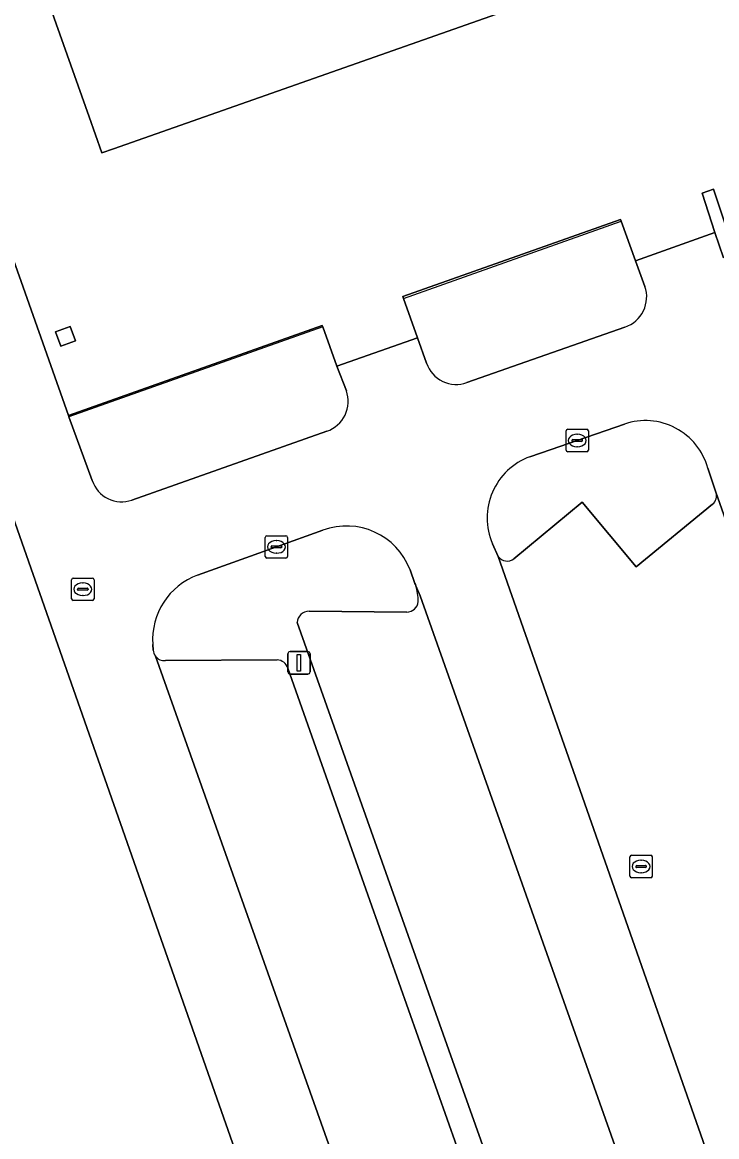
# Model space of a CAD drawing. Extents: x 157692 to 159674, y 381452 to 383291.
# Drawn here: x 159449.75 to 159480.75, y 382821.63 to 382871.39 of the extents above; entities that cross this region are included whole.
import ezdxf

# ---------------------------------------------------------------- set-up
doc = ezdxf.new("R2010")
doc.units = 0
for name, color, linetype in [('IMGEO_Groenvoorziening', 7, 'Continuous'), ('IMGEO_Kolk', 7, 'Continuous'), ('IMGEO_Lichtmast', 7, 'Continuous'), ('IMGEO_Lijnafwatering', 7, 'Continuous'), ('IMGEO_Muur', 7, 'Continuous'), ('IMGEO_Pand', 7, 'Continuous'), ('IMGEO_Parkeervlak_gesloten', 7, 'Continuous'), ('IMGEO_Rijbaan_lokaal_gesloten', 7, 'Continuous'), ('IMGEO_Rioolput', 7, 'Continuous'), ('IMGEO_Voetpad_onverhard', 7, 'Continuous'), ('IMGEO_Voetpad_open', 7, 'Continuous')]:
    doc.layers.add(name, color=color, linetype=linetype)

msp = doc.modelspace()

# ---------------------------------------------------------------- linework, layer by layer
at = {"layer": 'IMGEO_Groenvoorziening'}
for points in [[(159463.799, 382856.033), (159463.166, 382857.795), (159463.146, 382857.849), (159451.81, 382853.839), (159451.834, 382853.774), (159452.874, 382850.93)], [(159464.22, 382854.94), (159463.799, 382856.033)], [(159476.63, 382853.45), (159474.527, 382852.715), (159473.361, 382852.313)], [(159454.646, 382850.053), (159463.344, 382853.131)], [(159473.361, 382852.313), (159472.408, 382851.991)], [(159480.721, 382850.411), (159480.356, 382851.48)], [(159471.698, 382847.435), (159474.749, 382849.956), (159477.156, 382847.069), (159480.567, 382849.868)], [(159463.175, 382848.711), (159461.098, 382847.964), (159457.577, 382846.705)], [(159470.74, 382848.104), (159471.003, 382847.539)], [(159467.318, 382846.229), (159467.301, 382846.279), (159467.283, 382846.328), (159467.062, 382846.943)], [(159462.552, 382845.087), (159466.918, 382845.053)], [(159470.616, 382820.367), (159470.532, 382820.586), (159469.115, 382824.567), (159462.019, 382844.586)], [(159455.577, 382843.612), (159455.599, 382843.356)], [(159456.147, 382842.892), (159461.13, 382842.915)], [(159461.601, 382842.554), (159465.273, 382832.178), (159470.016, 382818.75), (159470.165, 382818.308)]]:
    msp.add_lwpolyline(points, dxfattribs=at)
for centre, radius, start, end in [((159462.895, 382854.465), 1.407, 288.5949, 19.7284), ((159477.565, 382850.71), 2.895, 15.4279, 108.8397), ((159473.417, 382849.257), 2.914, 110.2467, 203.3028), ((159454.19, 382851.361), 1.385, 198.1177, 289.2187), ((159480.247, 382850.252), 0.5, 309.8074, 18.525), ((159464.226, 382845.865), 3.034, 20.8136, 110.2696), ((159471.401, 382847.821), 0.488, 215.3916, 307.5872), ((159458.655, 382843.815), 3.085, 110.4581, 183.7667), ((159465.278, 382845.562), 2.146, 358.9653, 18.1121), ((159466.915, 382845.564), 0.511, 270.3274, 355.4478), ((159462.563, 382844.541), 0.546, 91.1704, 175.2844), ((159456.093, 382843.378), 0.494, 182.6055, 216.4072), ((159456.087, 382843.376), 0.488, 216.6433, 277.1126), ((159461.113, 382842.405), 0.511, 16.9966, 88.0663)]:
    msp.add_arc(centre, radius, start, end, dxfattribs=at)
at = {"layer": 'IMGEO_Kolk'}
for p, q in [((159474.026, 382852.289), (159474.026, 382853.141)), ((159474.101, 382853.215), (159474.953, 382853.215)), ((159474.514, 382852.995), (159474.539, 382852.995)), ((159475.027, 382853.141), (159475.027, 382852.289)), ((159474.285, 382852.709), (159474.285, 382852.721)), ((159474.723, 382852.672), (159474.325, 382852.672)), ((159474.328, 382852.758), (159474.726, 382852.758)), ((159474.537, 382852.435), (159474.512, 382852.435)), ((159474.769, 382852.721), (159474.769, 382852.709)), ((159474.953, 382852.215), (159474.101, 382852.215)), ((159460.597, 382847.538), (159460.597, 382848.39)), ((159460.672, 382848.464), (159461.524, 382848.464)), ((159461.598, 382848.39), (159461.598, 382847.538)), ((159460.856, 382847.958), (159460.856, 382847.97)), ((159461.294, 382847.921), (159460.896, 382847.921)), ((159460.899, 382848.007), (159461.297, 382848.007)), ((159461.085, 382848.244), (159461.11, 382848.244)), ((159461.34, 382847.97), (159461.34, 382847.958)), ((159461.524, 382847.464), (159460.672, 382847.464)), ((159461.108, 382847.684), (159461.083, 382847.684))]:
    msp.add_line(p, q, dxfattribs=at)
for points in [[(159474.026, 382852.289), (159474.026, 382853.141)], [(159474.101, 382853.215), (159474.953, 382853.215)], [(159475.027, 382853.141), (159475.027, 382852.289)], [(159474.953, 382852.215), (159474.101, 382852.215)], [(159460.597, 382847.538), (159460.597, 382848.39)], [(159460.672, 382848.464), (159461.524, 382848.464)], [(159461.598, 382848.39), (159461.598, 382847.538)], [(159461.524, 382847.464), (159460.672, 382847.464)]]:
    msp.add_lwpolyline(points, dxfattribs=at)
for centre, radius, start, end in [((159474.103, 382853.139), 0.0765, 91.552, 178.448), ((159474.103, 382853.139), 0.0765, 91.552, 178.448), ((159474.951, 382853.139), 0.0765, 1.552, 88.448), ((159474.951, 382853.139), 0.0765, 1.552, 88.448), ((159474.325, 382852.718), 0.0403, 85.8775, 175.7526), ((159474.322, 382852.708), 0.0366, 178.938, 274.7102), ((159474.726, 382852.715), 0.043, 264.8664, 352.4533), ((159474.73, 382852.72), 0.0386, 1.7309, 96.639), ((159474.103, 382852.291), 0.0765, 181.552, 268.448), ((159474.103, 382852.291), 0.0765, 181.552, 268.448), ((159474.951, 382852.291), 0.0765, 271.552, 358.448), ((159474.951, 382852.291), 0.0765, 271.552, 358.448), ((159460.674, 382848.388), 0.0765, 91.552, 178.448), ((159460.674, 382848.388), 0.0765, 91.552, 178.448), ((159461.522, 382848.388), 0.0765, 1.552, 88.448), ((159461.522, 382848.388), 0.0765, 1.552, 88.448), ((159460.896, 382847.967), 0.0403, 85.8775, 175.7526), ((159460.893, 382847.957), 0.0366, 178.938, 274.7102), ((159461.297, 382847.964), 0.043, 264.8664, 352.4533), ((159461.301, 382847.969), 0.0386, 1.7309, 96.639), ((159460.674, 382847.54), 0.0765, 181.552, 268.448), ((159460.674, 382847.54), 0.0765, 181.552, 268.448), ((159461.522, 382847.54), 0.0765, 271.552, 358.448), ((159461.522, 382847.54), 0.0765, 271.552, 358.448)]:
    msp.add_arc(centre, radius, start, end, dxfattribs=at)
for centre, major_axis, ratio, start_param, end_param in [((159474.513, 382852.715), (-0.387, 0.002), 0.722429, 4.712389, 7.853982), ((159474.538, 382852.715), (-0.39, 0.002), 0.717154, 1.570796, 4.712389), ((159461.084, 382847.964), (-0.387, 0.002), 0.722429, 4.712389, 7.853982), ((159461.109, 382847.964), (-0.39, 0.002), 0.717154, 1.570796, 4.712389)]:
    msp.add_ellipse(centre, major_axis=major_axis, ratio=ratio, start_param=start_param, end_param=end_param, dxfattribs=at)
at = {"layer": 'IMGEO_Lichtmast'}
for p, q in [((159461.607, 382842.387), (159461.607, 382843.187)), ((159461.607, 382843.187), (159461.607, 382842.387)), ((159461.707, 382843.287), (159462.497, 382843.287)), ((159462.497, 382843.287), (159461.707, 382843.287)), ((159462.597, 382843.187), (159462.597, 382842.387)), ((159462.597, 382842.387), (159462.597, 382843.187)), ((159462.497, 382842.287), (159461.707, 382842.287)), ((159461.707, 382842.287), (159462.497, 382842.287))]:
    msp.add_line(p, q, dxfattribs=at)
msp.add_lwpolyline([(159462.027, 382843.162), (159462.177, 382843.162), (159462.177, 382842.412), (159462.027, 382842.412), (159462.027, 382843.162)], dxfattribs=at)
for centre, start, end in [((159461.707, 382843.187), 90, 180), ((159461.707, 382843.187), 90, 180), ((159462.497, 382843.187), 0, 90), ((159462.497, 382843.187), 360, 90), ((159461.707, 382842.387), 180, 270), ((159461.707, 382842.387), 180, 270), ((159462.497, 382842.387), 270, 0), ((159462.497, 382842.387), 270, 0)]:
    msp.add_arc(centre, 0.1, start, end, dxfattribs=at)
at = {"layer": 'IMGEO_Lijnafwatering'}
for points in [[(159466.77, 382859.056), (159476.487, 382862.507)], [(159463.166, 382857.795), (159451.834, 382853.774)]]:
    msp.add_lwpolyline(points, dxfattribs=at)
at = {"layer": 'IMGEO_Muur'}
msp.add_lwpolyline([(159481.567, 382861.082), (159480.605, 382863.934), (159480.111, 382863.754), (159480.669, 382861.999), (159481.058, 382860.869)], dxfattribs=at)
at = {"layer": 'IMGEO_Pand'}
for points in [[(159484.111, 382927.083), (159471.87, 382961.72), (159455.134, 382955.798), (159449.477, 382953.801), (159405.766, 382938.406), (159418.965, 382897.772), (159439.406, 382904.95), (159446.658, 382884.298), (159452.738, 382867.176), (159453.309, 382865.559), (159453.828, 382865.742), (159492.341, 382879.295), (159489.576, 382887.117), (159497.261, 382889.83)], [(159451.885, 382857.806), (159451.234, 382857.566), (159451.471, 382856.925), (159452.122, 382857.166)]]:
    msp.add_lwpolyline(points, close=True, dxfattribs=at)
at = {"layer": 'IMGEO_Parkeervlak_gesloten'}
for points in [[(159462.144, 382812.785), (159448.023, 382853.012)], [(159489.896, 382824.395), (159480.721, 382850.411)], [(159480.567, 382849.868), (159477.156, 382847.069), (159474.749, 382849.956), (159471.698, 382847.435)], [(159471.003, 382847.539), (159480.552, 382820.264), (159480.609, 382820.18)], [(159476.801, 382819.445), (159476.801, 382819.551), (159467.511, 382845.772), (159467.318, 382846.229)], [(159466.918, 382845.053), (159462.552, 382845.087)], [(159462.019, 382844.586), (159469.115, 382824.567), (159470.532, 382820.586), (159470.616, 382820.367)], [(159455.695, 382843.085), (159464.824, 382817.367)], [(159461.13, 382842.915), (159456.147, 382842.892)], [(159470.165, 382818.308), (159470.016, 382818.75), (159465.273, 382832.178), (159461.601, 382842.554)]]:
    msp.add_lwpolyline(points, dxfattribs=at)
for centre, radius, start, end in [((159480.247, 382850.252), 0.5, 309.8074, 18.525), ((159471.401, 382847.821), 0.488, 215.3916, 307.5872), ((159465.278, 382845.562), 2.146, 358.9653, 18.1121), ((159466.915, 382845.564), 0.511, 270.3274, 355.4478), ((159462.563, 382844.541), 0.546, 91.1704, 175.2844), ((159456.087, 382843.376), 0.488, 216.6433, 277.1126), ((159461.113, 382842.405), 0.511, 16.9966, 88.0663)]:
    msp.add_arc(centre, radius, start, end, dxfattribs=at)
at = {"layer": 'IMGEO_Rijbaan_lokaal_gesloten'}
for points in [[(159452.874, 382850.93), (159451.834, 382853.774), (159451.81, 382853.839), (159439.425, 382888.895), (159436.93, 382895.877)], [(159481.058, 382860.869), (159480.669, 382861.999), (159477.135, 382860.732), (159477.55, 382859.595)], [(159476.658, 382857.782), (159469.601, 382855.307)], [(159467.799, 382856.163), (159467.397, 382857.297), (159463.799, 382856.033), (159464.22, 382854.94)], [(159452.853, 382809.044), (159452.631, 382809.356), (159438.551, 382848.989), (159437.605, 382851.799), (159438.249, 382852.028), (159439.414, 382852.416), (159447.263, 382855.178), (159448.01, 382853.049), (159448.017, 382853.03), (159448.023, 382853.012), (159462.144, 382812.785)], [(159472.408, 382851.991), (159473.361, 382852.313), (159474.527, 382852.715), (159476.63, 382853.45)], [(159463.344, 382853.131), (159454.646, 382850.053)], [(159480.356, 382851.48), (159480.721, 382850.411), (159489.896, 382824.395)], [(159457.577, 382846.705), (159461.098, 382847.964), (159463.175, 382848.711)], [(159480.609, 382820.18), (159480.552, 382820.264), (159471.003, 382847.539), (159470.74, 382848.104)], [(159467.062, 382846.943), (159467.283, 382846.328), (159467.301, 382846.279), (159467.318, 382846.229), (159467.511, 382845.772), (159476.801, 382819.551)], [(159455.599, 382843.356), (159455.577, 382843.612)], [(159464.824, 382817.367), (159455.695, 382843.085)]]:
    msp.add_lwpolyline(points, dxfattribs=at)
for centre, radius, start, end in [((159476.207, 382859.13), 1.421, 288.4977, 19.1077), ((159469.117, 382856.614), 1.393, 198.8748, 290.3072), ((159462.895, 382854.465), 1.407, 288.5949, 19.7284), ((159477.565, 382850.71), 2.895, 15.4279, 108.8397), ((159473.417, 382849.257), 2.914, 110.2467, 203.3028), ((159454.19, 382851.361), 1.385, 198.1177, 289.2187), ((159464.226, 382845.865), 3.034, 20.8136, 110.2696), ((159458.655, 382843.815), 3.085, 110.4581, 183.7667), ((159456.093, 382843.378), 0.494, 182.6055, 216.4072)]:
    msp.add_arc(centre, radius, start, end, dxfattribs=at)
at = {"layer": 'IMGEO_Rioolput'}
for p, q in [((159451.952, 382845.647), (159451.952, 382846.499)), ((159452.027, 382846.573), (159452.879, 382846.573)), ((159452.953, 382846.499), (159452.953, 382845.647)), ((159452.211, 382846.067), (159452.211, 382846.079)), ((159452.649, 382846.03), (159452.251, 382846.03)), ((159452.254, 382846.116), (159452.652, 382846.116)), ((159452.44, 382846.353), (159452.465, 382846.353)), ((159452.695, 382846.079), (159452.695, 382846.067)), ((159452.879, 382845.573), (159452.027, 382845.573)), ((159452.463, 382845.793), (159452.438, 382845.793)), ((159476.878, 382833.266), (159476.878, 382834.118)), ((159476.953, 382834.192), (159477.805, 382834.192)), ((159477.366, 382833.972), (159477.391, 382833.972)), ((159477.879, 382834.118), (159477.879, 382833.266)), ((159477.137, 382833.686), (159477.137, 382833.698)), ((159477.575, 382833.649), (159477.177, 382833.649)), ((159477.18, 382833.735), (159477.578, 382833.735)), ((159477.621, 382833.698), (159477.621, 382833.686)), ((159477.805, 382833.192), (159476.953, 382833.192)), ((159477.389, 382833.412), (159477.364, 382833.412))]:
    msp.add_line(p, q, dxfattribs=at)
for points in [[(159451.952, 382845.647), (159451.952, 382846.499)], [(159452.027, 382846.573), (159452.879, 382846.573)], [(159452.953, 382846.499), (159452.953, 382845.647)], [(159452.879, 382845.573), (159452.027, 382845.573)], [(159476.878, 382833.266), (159476.878, 382834.118)], [(159476.953, 382834.192), (159477.805, 382834.192)], [(159477.879, 382834.118), (159477.879, 382833.266)], [(159477.805, 382833.192), (159476.953, 382833.192)]]:
    msp.add_lwpolyline(points, dxfattribs=at)
for centre, radius, start, end in [((159452.029, 382846.497), 0.0765, 91.552, 178.448), ((159452.029, 382846.497), 0.0765, 91.552, 178.448), ((159452.877, 382846.497), 0.0765, 1.552, 88.448), ((159452.877, 382846.497), 0.0765, 1.552, 88.448), ((159452.251, 382846.076), 0.0403, 85.8775, 175.7526), ((159452.248, 382846.066), 0.0366, 178.938, 274.7102), ((159452.652, 382846.073), 0.043, 264.8664, 352.4533), ((159452.656, 382846.078), 0.0386, 1.7309, 96.639), ((159452.029, 382845.649), 0.0765, 181.552, 268.448), ((159452.029, 382845.649), 0.0765, 181.552, 268.448), ((159452.877, 382845.649), 0.0765, 271.552, 358.448), ((159452.877, 382845.649), 0.0765, 271.552, 358.448), ((159476.955, 382834.116), 0.0765, 91.552, 178.448), ((159476.955, 382834.116), 0.0765, 91.552, 178.448), ((159477.803, 382834.116), 0.0765, 1.552, 88.448), ((159477.803, 382834.116), 0.0765, 1.552, 88.448), ((159477.177, 382833.695), 0.0403, 85.8775, 175.7526), ((159477.174, 382833.685), 0.0366, 178.938, 274.7102), ((159477.578, 382833.692), 0.043, 264.8664, 352.4533), ((159477.582, 382833.697), 0.0386, 1.7309, 96.639), ((159476.955, 382833.268), 0.0765, 181.552, 268.448), ((159476.955, 382833.268), 0.0765, 181.552, 268.448), ((159477.803, 382833.268), 0.0765, 271.552, 358.448), ((159477.803, 382833.268), 0.0765, 271.552, 358.448)]:
    msp.add_arc(centre, radius, start, end, dxfattribs=at)
for centre, major_axis, ratio, start_param, end_param in [((159452.439, 382846.073), (-0.387, 0.002), 0.722429, 4.712389, 7.853982), ((159452.464, 382846.073), (-0.39, 0.002), 0.717154, 1.570796, 4.712389), ((159477.365, 382833.692), (-0.387, 0.002), 0.722429, 4.712389, 7.853982), ((159477.39, 382833.692), (-0.39, 0.002), 0.717154, 1.570796, 4.712389)]:
    msp.add_ellipse(centre, major_axis=major_axis, ratio=ratio, start_param=start_param, end_param=end_param, dxfattribs=at)
at = {"layer": 'IMGEO_Voetpad_onverhard'}
for points in [[(159477.135, 382860.732), (159476.487, 382862.507), (159476.46, 382862.58), (159466.738, 382859.147), (159466.77, 382859.056), (159467.397, 382857.297), (159467.799, 382856.163)], [(159477.55, 382859.595), (159477.135, 382860.732)], [(159469.601, 382855.307), (159476.658, 382857.782)]]:
    msp.add_lwpolyline(points, dxfattribs=at)
for centre, radius, start, end in [((159476.207, 382859.13), 1.421, 288.4977, 19.1077), ((159469.117, 382856.614), 1.393, 198.8748, 290.3072)]:
    msp.add_arc(centre, radius, start, end, dxfattribs=at)
at = {"layer": 'IMGEO_Voetpad_open'}
for points in [[(159500.055, 382882.069), (159500.008, 382882.051), (159497.929, 382881.282), (159495.717, 382887.707), (159497.754, 382888.461), (159497.261, 382889.83), (159489.576, 382887.117), (159492.341, 382879.295), (159453.828, 382865.742), (159453.309, 382865.559), (159452.738, 382867.176), (159446.658, 382884.298), (159439.406, 382904.95), (159418.965, 382897.772), (159407.279, 382893.668), (159407.467, 382893.072)], [(159436.93, 382895.877), (159439.425, 382888.895), (159451.81, 382853.839), (159463.146, 382857.849), (159463.166, 382857.795), (159463.799, 382856.033), (159467.397, 382857.297), (159466.77, 382859.056), (159466.738, 382859.147), (159476.46, 382862.58), (159476.487, 382862.507), (159477.135, 382860.732), (159480.669, 382861.999), (159480.111, 382863.754), (159480.605, 382863.934), (159481.567, 382861.082)]]:
    msp.add_lwpolyline(points, dxfattribs=at)
msp.add_lwpolyline([(159451.885, 382857.806), (159452.122, 382857.166), (159451.471, 382856.925), (159451.234, 382857.566)], close=True, dxfattribs=at)

doc.saveas('drawing.dxf')
